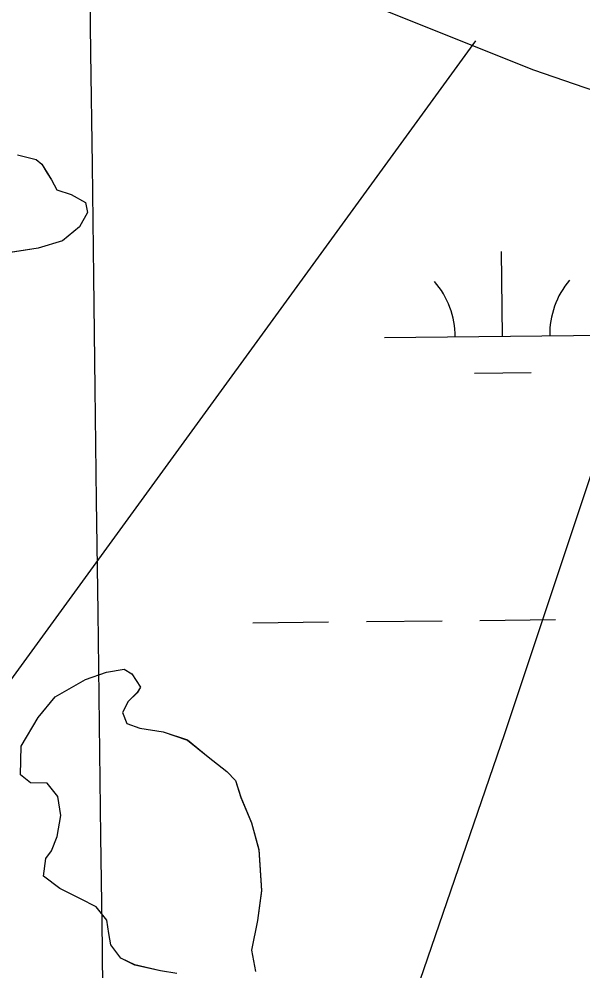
# Model space of a CAD drawing. Extents: x 3734862 to 3772949, y 391520 to 417239.
# Drawn here: x 3746772.7 to 3747011.2, y 412473.5 to 412876.3 of the extents above; entities that cross this region are included whole.
import ezdxf

# ---------------------------------------------------------------- set-up
doc = ezdxf.new("R2010")
doc.units = 0
for name, color, linetype in [('V-GRID-MAJR', 7, 'Continuous'), ('V-TOPO-SHOR', 7, 'Continuous'), ('V-WETL-SWMP', 7, 'Continuous')]:
    doc.layers.add(name, color=color, linetype=linetype)

msp = doc.modelspace()

# ---------------------------------------------------------------- linework, layer by layer
at = {"layer": 'V-GRID-MAJR'}
msp.add_spline([(3747006.7490000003, 396956.275), (3746929.2090000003, 403013.981), (3746851.637, 409074.29000000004), (3746774.0640000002, 415134.602), (3746774.031, 415137.2)], degree=3, dxfattribs=at)
at = {"layer": 'V-TOPO-SHOR'}
msp.add_line((3745793.4483244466, 411255.00654049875), (3746965.890082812, 412867.11395825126), dxfattribs=at)
for points in [[(3745988.855284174, 413184.6502678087), (3746110.9846340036, 413184.6502678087), (3746514.011488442, 413025.88211302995), (3746807.1219280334, 412928.1786331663), (3746990.315952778, 412854.90102326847), (3747344.4910672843, 412732.77167343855), (3747881.8602065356, 412561.79058367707), (3748565.7845655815, 412305.31894903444), (3749054.3019649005, 412122.12492428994), (3749518.3934942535, 411963.35676951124), (3749689.374584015, 411902.29209459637), (3749994.3783620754, 411781.5210838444)], [(3746831.5477979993, 412146.55079425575), (3746978.103017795, 412574.0035186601), (3747063.5935626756, 412830.4751533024)], [(3746771.988, 412818.867), (3746779.92, 412816.864), (3746782.2320000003, 412814.951), (3746784.5130000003, 412811.167), (3746786.34, 412808.324), (3746788.616, 412804.07), (3746794.676, 412802.096), (3746800.711, 412798.719), (3746801.579, 412794.48600000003), (3746798.2, 412788.45), (3746791.073, 412782.474), (3746780.714, 412779.363), (3746772.727, 412778.087), (3746767.089, 412777.241)], [(3746839.435, 412472.409), (3746832.4220000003, 412473.462), (3746821.687, 412475.979), (3746815.6410000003, 412478.889), (3746811.518, 412484.58), (3746810.656, 412489.28), (3746809.812, 412494.916), (3746805.219, 412500.614), (3746798.714, 412504.001), (3746789.881, 412508.364), (3746782.9390000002, 412513.631), (3746783.997, 412521.11), (3746786.394, 412524.352), (3746788.835, 412530.404), (3746790.3850000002, 412539.282), (3746789.109, 412547.26900000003), (3746784.518, 412552.967), (3746777.491, 412553.082), (3746773.327, 412556.43), (3746773.526, 412568.61), (3746780.751, 412580.67600000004), (3746787.9250000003, 412589.462), (3746800.697, 412596.751), (3746809.651, 412599.887), (3746817.169, 412601.169), (3746820.417, 412599.242), (3746824.075, 412593.558), (3746822.631, 412591.238), (3746818.822, 412587.554), (3746816.403, 412582.907), (3746818.199, 412578.19), (3746823.79, 412576.224), (3746833.606, 412574.659), (3746843.858, 412571.213), (3746852.644, 412564.039), (3746860.511, 412557.819), (3746864.1950000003, 412554.009), (3746866.423, 412546.946), (3746870.933, 412536.094), (3746874.0300000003, 412524.797), (3746875.1520000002, 412507.44), (3746873.54, 412494.814), (3746870.99, 412482.202), (3746872.721, 412473.271)]]:
    msp.add_lwpolyline(points, dxfattribs=at)
at = {"layer": 'V-WETL-SWMP'}
for p, q in [((3746771.981962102, 412818.84747711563), (3746779.9149625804, 412816.8434790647)), ((3746779.9149625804, 412816.8434790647), (3746782.22697394, 412814.93152534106)), ((3746782.22697394, 412814.93152534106), (3746786.33602142, 412808.30371875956)), ((3746786.33602142, 412808.30371875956), (3746788.6100526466, 412804.0498459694)), ((3746788.6100526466, 412804.0498459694), (3746794.6700567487, 412802.0768626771)), ((3746794.6700567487, 412802.0768626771), (3746800.70607278, 412798.6979279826)), ((3746800.70607278, 412798.6979279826), (3746801.5741067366, 412794.46606631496)), ((3746801.5741067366, 412794.46606631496), (3746798.1961647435, 412788.4303026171)), ((3746798.1961647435, 412788.4303026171), (3746791.069230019, 412782.4545685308)), ((3746791.069230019, 412782.4545685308), (3746780.709277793, 412779.3437631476)), ((3746780.709277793, 412779.3437631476), (3746767.0853239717, 412777.2229512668)), ((3746977.154741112, 412742.0165918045), (3746976.7741899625, 412778.01396404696)), ((3746927.1575866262, 412741.48847953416), (3747027.1518955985, 412742.54470407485)), ((3746965.3185430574, 412726.45997121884), (3746989.317177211, 412726.7134651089)), ((3746871.586075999, 412620.8258436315), (3746903.58425487, 412621.16383548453)), ((3746919.5833443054, 412621.33283141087), (3746951.5815231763, 412621.6708232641)), ((3746967.580612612, 412621.8398191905), (3746999.578791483, 412622.17781104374)), ((3746809.6467342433, 412599.87269628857), (3746817.1657078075, 412601.1555885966)), ((3746817.1657078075, 412601.1555885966), (3746820.414717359, 412599.2276275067)), ((3746800.6927792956, 412596.73887981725), (3746809.6467342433, 412599.87269628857)), ((3746820.414717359, 412599.2276275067), (3746824.0707577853, 412593.5457921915)), ((3746787.9218673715, 412589.4502386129), (3746800.6927792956, 412596.73887981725)), ((3746824.0707577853, 412593.5457921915), (3746822.6267803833, 412591.22588424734)), ((3746780.7489564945, 412580.6636016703), (3746787.9218673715, 412589.4502386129)), ((3746822.6267803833, 412591.22588424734), (3746818.8178194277, 412587.54004330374)), ((3746818.8178194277, 412587.54004330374), (3746816.3988637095, 412582.8932236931)), ((3746816.3988637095, 412582.8932236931), (3746818.1968998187, 412578.1783707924)), ((3746773.523073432, 412568.5980780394), (3746780.7489564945, 412580.6636016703)), ((3746818.1968998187, 412578.1783707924), (3746823.787904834, 412576.212391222)), ((3746823.787904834, 412576.212391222), (3746833.602897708, 412574.64636219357)), ((3746833.602897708, 412574.64636219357), (3746843.8559055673, 412571.19939420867)), ((3746843.8559055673, 412571.19939420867), (3746852.6419479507, 412564.02656686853)), ((3746773.325176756, 412556.41849895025), (3746773.523073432, 412568.5980780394)), ((3746852.6419479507, 412564.02656686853), (3746860.506984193, 412557.8067145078)), ((3746860.506984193, 412557.8067145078), (3746864.1930087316, 412553.9978144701)), ((3746777.487196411, 412553.07057902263), (3746773.3251767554, 412556.41849895)), ((3746784.5141828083, 412552.9555236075), (3746777.487196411, 412553.07057902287)), ((3746789.107221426, 412547.2576809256), (3746784.5141828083, 412552.9555236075)), ((3746864.1930087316, 412553.9978144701), (3746866.421063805, 412546.93303882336)), ((3746790.383286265, 412539.2709450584), (3746789.107221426, 412547.2576809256)), ((3746866.421063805, 412546.93303882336), (3746870.9301461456, 412536.08137425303)), ((3746788.8323644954, 412530.3932637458), (3746790.3832862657, 412539.2709450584)), ((3746870.9301461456, 412536.08137425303), (3746874.0262351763, 412524.7847369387)), ((3746786.391420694, 412524.34149268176), (3746788.8323644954, 412530.3932637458)), ((3746874.0262351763, 412524.7847369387), (3746875.1493794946, 412507.4293248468)), ((3746782.935518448, 412513.6208909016), (3746783.995453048, 412521.1006244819)), ((3746783.995453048, 412521.1006244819), (3746786.3914206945, 412524.34149268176)), ((3746789.8785485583, 412508.35301356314), (3746782.935518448, 412513.6208909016)), ((3746798.711567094, 412503.9910890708), (3746789.8785485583, 412508.35301356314)), ((3746875.149379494, 412507.4293248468), (3746873.5374895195, 412494.80377305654)), ((3746805.2165822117, 412500.60515065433), (3746798.711567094, 412503.9910890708)), ((3746809.8096208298, 412494.90730797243), (3746805.2165822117, 412500.60515065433)), ((3746810.654666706, 412489.2704948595), (3746809.8096208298, 412494.90730797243)), ((3746873.5374895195, 412494.80377305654), (3746870.9886013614, 412482.1932286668)), ((3746811.515704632, 412484.5706493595), (3746810.6546667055, 412489.2704948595)), ((3746815.6397441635, 412478.87981039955), (3746811.515704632, 412484.5706493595)), ((3746870.9886013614, 412482.1932286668), (3746872.7176732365, 412473.2625214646)), ((3746821.683756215, 412475.96985949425), (3746815.6397441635, 412478.87981039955)), ((3746832.4207552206, 412473.4518554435), (3746821.683756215, 412475.9698594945))]:
    msp.add_line(p, q, dxfattribs=at)
for centre, radius, start, end in [((3746921.9099298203, 412741.907870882), 35.246287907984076, 359.83337639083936, 41.37703472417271), ((3747032.389514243, 412743.07484977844), 35.24628790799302, 139.83334870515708, 181.3770070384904)]:
    msp.add_arc(centre, radius, start, end, dxfattribs=at)

doc.saveas('drawing.dxf')
